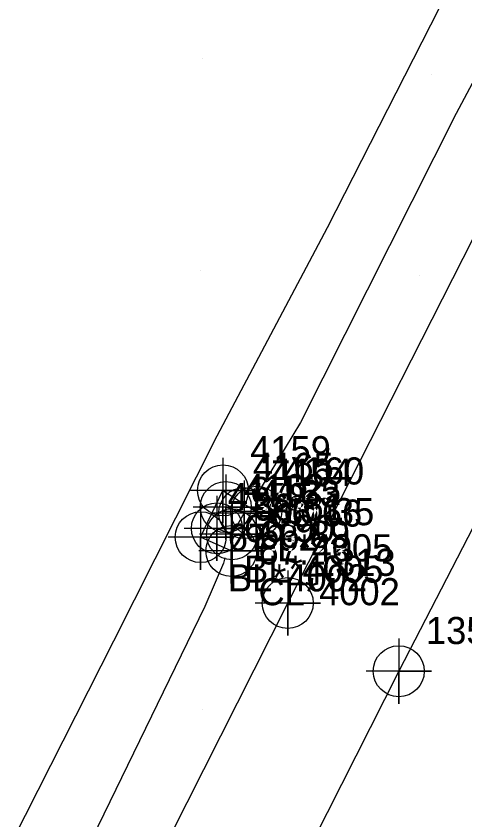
# Model space of a CAD drawing. Extents: x 2062781 to 2066835, y 358981 to 366501.
# Drawn here: x 2065371.8 to 2065413.1, y 364074.9 to 364148.9 of the extents above; entities that cross this region are included whole.
import ezdxf

# ---------------------------------------------------------------- set-up
doc = ezdxf.new("R2010")
doc.units = 0
for name, color, linetype in [('Exist DTM Breakline', 7, 'Continuous'), ('Exist DTM Breakline Cogo Comment', 7, 'Continuous'), ('Exist DTM Breakline Cogo Elevation', 7, 'Continuous'), ('Exist DTM Breakline Cogo Number', 7, 'Continuous'), ('Exist DTM Breakline Cogo Point CELL', 7, 'Continuous'), ('Exist DTM Crownline', 7, 'Continuous'), ('Exist DTM Crownline Cogo Number', 7, 'Continuous'), ('Exist DTM Crownline Cogo Point CELL', 7, 'Continuous'), ('Exist DTM Ridgeline', 7, 'Continuous'), ('Exist DTM Ridgeline Cogo Comment', 7, 'Continuous'), ('Exist DTM Ridgeline Cogo Elevation', 7, 'Continuous'), ('Exist DTM Ridgeline Cogo Number', 7, 'Continuous'), ('Exist DTM Ridgeline Cogo Point CELL', 7, 'Continuous'), ('Exist Roads EOP', 7, 'Continuous'), ('Exist Roads EOP Cogo Number', 7, 'Continuous'), ('Exist Roads EOP Cogo Point CELL', 7, 'Continuous'), ('PH Exist DTM Breakline', 7, 'Continuous'), ('PH Exist DTM Point', 7, 'Continuous')]:
    doc.layers.add(name, color=color, linetype=linetype)

msp = doc.modelspace()

# ---------------------------------------------------------------- linework, layer by layer
at = {"layer": 'Exist DTM Breakline'}
msp.add_lwpolyline([(2065390.28, 364101.719), (2065391.672, 364101.181), (2065392.786, 364103.13), (2065391.097, 364103.683)], dxfattribs=at)
at = {"layer": 'Exist DTM Breakline Cogo Point CELL'}
for points in [[(2065391.097, 364106.683), (2065391.097, 364100.683), (2065391.097, 364103.683), (2065394.097, 364103.683), (2065388.097, 364103.683)], [(2065391.097, 364106.683), (2065391.097, 364100.683), (2065391.097, 364103.683), (2065394.097, 364103.683), (2065388.097, 364103.683)], [(2065391.097, 364106.683), (2065391.097, 364100.683), (2065391.097, 364103.683), (2065394.097, 364103.683), (2065388.097, 364103.683)], [(2065392.786, 364106.13), (2065392.786, 364100.13), (2065392.786, 364103.13), (2065395.786, 364103.13), (2065389.786, 364103.13)], [(2065392.786, 364106.13), (2065392.786, 364100.13), (2065392.786, 364103.13), (2065395.786, 364103.13), (2065389.786, 364103.13)], [(2065392.786, 364106.13), (2065392.786, 364100.13), (2065392.786, 364103.13), (2065395.786, 364103.13), (2065389.786, 364103.13)], [(2065390.28, 364104.719), (2065390.28, 364098.719), (2065390.28, 364101.719), (2065393.28, 364101.719), (2065387.28, 364101.719)], [(2065390.28, 364104.719), (2065390.28, 364098.719), (2065390.28, 364101.719), (2065393.28, 364101.719), (2065387.28, 364101.719)], [(2065390.28, 364104.719), (2065390.28, 364098.719), (2065390.28, 364101.719), (2065393.28, 364101.719), (2065387.28, 364101.719)], [(2065391.672, 364104.181), (2065391.672, 364098.181), (2065391.672, 364101.181), (2065394.672, 364101.181), (2065388.672, 364101.181)], [(2065391.672, 364104.181), (2065391.672, 364098.181), (2065391.672, 364101.181), (2065394.672, 364101.181), (2065388.672, 364101.181)], [(2065391.672, 364104.181), (2065391.672, 364098.181), (2065391.672, 364101.181), (2065394.672, 364101.181), (2065388.672, 364101.181)]]:
    msp.add_lwpolyline(points, dxfattribs=at)
for centre in [(2065391.097, 364103.683), (2065391.097, 364103.683), (2065391.097, 364103.683), (2065392.786, 364103.13), (2065392.786, 364103.13), (2065392.786, 364103.13), (2065390.28, 364101.719), (2065390.28, 364101.719), (2065390.28, 364101.719), (2065391.672, 364101.181), (2065391.672, 364101.181), (2065391.672, 364101.181)]:
    msp.add_circle(centre, 2.344, dxfattribs=at)
at = {"layer": 'Exist DTM Crownline'}
msp.add_lwpolyline([(2065663.111, 364592.629), (2065644.741, 364557.212), (2065623.469, 364514.838), (2065601.313, 364471.472), (2065579.787, 364428.887), (2065557.197, 364384.538), (2065535.701, 364341.65), (2065514.155, 364298.948), (2065493.03, 364257.523), (2065471.316, 364215.172), (2065450.547, 364174.092), (2065428.524, 364130.246), (2065407.018, 364088.565), (2065385.88, 364046.749), (2065363.579, 364002.723), (2065343.077, 363962.729), (2065320.809, 363918.443), (2065299.482, 363876.519), (2065278.096, 363834.825), (2065257.619, 363794.566), (2065238.32, 363756.624)], dxfattribs=at)
at = {"layer": 'Exist DTM Crownline Cogo Point CELL'}
msp.add_lwpolyline([(2065407.018, 364091.565), (2065407.018, 364085.565), (2065407.018, 364088.565), (2065410.018, 364088.565), (2065404.018, 364088.565)], dxfattribs=at)
msp.add_lwpolyline([(2065407.018, 364091.565), (2065407.018, 364085.565), (2065407.018, 364088.565), (2065410.018, 364088.565), (2065404.018, 364088.565)], dxfattribs=at)
msp.add_lwpolyline([(2065407.018, 364091.565), (2065407.018, 364085.565), (2065407.018, 364088.565), (2065410.018, 364088.565), (2065404.018, 364088.565)], dxfattribs=at)
msp.add_circle((2065407.018, 364088.565), 2.344, dxfattribs=at)
msp.add_circle((2065407.018, 364088.565), 2.344, dxfattribs=at)
msp.add_circle((2065407.018, 364088.565), 2.344, dxfattribs=at)
at = {"layer": 'Exist DTM Ridgeline'}
msp.add_lwpolyline([(2065388.783, 364100.915), (2065390.838, 364105.215), (2065393.897, 364103.26), (2065391.606, 364099.643), (2065388.783, 364100.915)], dxfattribs=at)
at = {"layer": 'Exist DTM Ridgeline Cogo Point CELL'}
for points in [[(2065390.838, 364108.215), (2065390.838, 364102.215), (2065390.838, 364105.215), (2065393.838, 364105.215), (2065387.838, 364105.215)], [(2065390.838, 364108.215), (2065390.838, 364102.215), (2065390.838, 364105.215), (2065393.838, 364105.215), (2065387.838, 364105.215)], [(2065390.838, 364108.215), (2065390.838, 364102.215), (2065390.838, 364105.215), (2065393.838, 364105.215), (2065387.838, 364105.215)], [(2065393.897, 364106.26), (2065393.897, 364100.26), (2065393.897, 364103.26), (2065396.897, 364103.26), (2065390.897, 364103.26)], [(2065393.897, 364106.26), (2065393.897, 364100.26), (2065393.897, 364103.26), (2065396.897, 364103.26), (2065390.897, 364103.26)], [(2065393.897, 364106.26), (2065393.897, 364100.26), (2065393.897, 364103.26), (2065396.897, 364103.26), (2065390.897, 364103.26)], [(2065388.783, 364103.915), (2065388.783, 364097.915), (2065388.783, 364100.915), (2065391.783, 364100.915), (2065385.783, 364100.915)], [(2065388.783, 364103.915), (2065388.783, 364097.915), (2065388.783, 364100.915), (2065391.783, 364100.915), (2065385.783, 364100.915)], [(2065388.783, 364103.915), (2065388.783, 364097.915), (2065388.783, 364100.915), (2065391.783, 364100.915), (2065385.783, 364100.915)], [(2065391.606, 364102.643), (2065391.606, 364096.643), (2065391.606, 364099.643), (2065394.606, 364099.643), (2065388.606, 364099.643)], [(2065391.606, 364102.643), (2065391.606, 364096.643), (2065391.606, 364099.643), (2065394.606, 364099.643), (2065388.606, 364099.643)], [(2065391.606, 364102.643), (2065391.606, 364096.643), (2065391.606, 364099.643), (2065394.606, 364099.643), (2065388.606, 364099.643)]]:
    msp.add_lwpolyline(points, dxfattribs=at)
for centre in [(2065390.838, 364105.215), (2065390.838, 364105.215), (2065390.838, 364105.215), (2065393.897, 364103.26), (2065393.897, 364103.26), (2065393.897, 364103.26), (2065388.783, 364100.915), (2065388.783, 364100.915), (2065388.783, 364100.915), (2065391.606, 364099.643), (2065391.606, 364099.643), (2065391.606, 364099.643)]:
    msp.add_circle(centre, 2.344, dxfattribs=at)
at = {"layer": 'Exist Roads EOP'}
msp.add_lwpolyline([(2065228.035, 363762.035), (2065247.264, 363799.99), (2065267.969, 363840.859), (2065289.303, 363882.798), (2065310.582, 363924.462), (2065332.587, 363967.941), (2065353.676, 364009.682), (2065375.167, 364051.964), (2065396.8, 364094.845), (2065417.712, 364135.976), (2065439.704, 364179.214), (2065460.769, 364220.677), (2065482.302, 364262.506), (2065503.707, 364304.403), (2065525.392, 364347.414), (2065547.648, 364390.944), (2065569.454, 364434.329), (2065591.433, 364477.33), (2065613.431, 364520.873), (2065634.709, 364562.489), (2065652.967, 364597.833)], dxfattribs=at)
at = {"layer": 'Exist Roads EOP Cogo Point CELL'}
msp.add_lwpolyline([(2065396.8, 364097.845), (2065396.8, 364091.845), (2065396.8, 364094.845), (2065399.8, 364094.845), (2065393.8, 364094.845)], dxfattribs=at)
msp.add_lwpolyline([(2065396.8, 364097.845), (2065396.8, 364091.845), (2065396.8, 364094.845), (2065399.8, 364094.845), (2065393.8, 364094.845)], dxfattribs=at)
msp.add_lwpolyline([(2065396.8, 364097.845), (2065396.8, 364091.845), (2065396.8, 364094.845), (2065399.8, 364094.845), (2065393.8, 364094.845)], dxfattribs=at)
msp.add_circle((2065396.8, 364094.845), 2.344, dxfattribs=at)
msp.add_circle((2065396.8, 364094.845), 2.344, dxfattribs=at)
msp.add_circle((2065396.8, 364094.845), 2.344, dxfattribs=at)
at = {"layer": 'PH Exist DTM Breakline'}
for points in [[(2065543.62, 364399.592), (2065532.941, 364377.682), (2065524.754, 364359.295), (2065512.177, 364335.206), (2065499.231, 364309.321), (2065487.072, 364284.644), (2065474.623, 364259.765), (2065461.691, 364235.774), (2065448.43, 364210.144), (2065441.805, 364195.256), (2065426.662, 364166.919), (2065412.306, 364139.927), (2065397.959, 364111.459), (2065393.732, 364104.484)], [(2065345.526, 364019.694), (2065349.758, 364026.976), (2065351.779, 364031.821), (2065351.945, 364033.59), (2065352.789, 364034.959), (2065353.867, 364036.266), (2065358.896, 364044.862), (2065366.065, 364059.374), (2065370.314, 364070.704), (2065380.79, 364091.369), (2065390.289, 364110.229), (2065400.471, 364129.427), (2065412.324, 364152.761)], [(2065391.011, 364099.015), (2065390.887, 364098.505), (2065389.176, 364094.531), (2065376.593, 364068.656), (2065364.438, 364043.548), (2065354.389, 364022.594), (2065339.186, 363992.702), (2065326.535, 363968.327), (2065309.932, 363934.084)]]:
    msp.add_lwpolyline(points, dxfattribs=at)
at = {"layer": 'PH Exist DTM Point'}
for p, q in [((2065388.986, 364145.01), (2065388.986, 364145.01)), ((2065410.041, 364143.524), (2065410.041, 364143.524)), ((2065388.726, 364125.477), (2065388.726, 364125.477)), ((2065408.936, 364125.038), (2065408.936, 364125.038)), ((2065389.714, 364104.221), (2065389.714, 364104.221)), ((2065388.986, 364085.01), (2065388.986, 364085.01))]:
    msp.add_line(p, q, dxfattribs=at)

# ---------------------------------------------------------------- texts
at = {"layer": 'Exist DTM Breakline Cogo Comment'}
for s, p in [('EL*4005', (2065393.597, 364098.683)), ('EL*4005', (2065393.597, 364098.683)), ('EL*4005', (2065393.597, 364098.683)), ('BL*4005', (2065392.78, 364096.719)), ('BL*4005', (2065392.78, 364096.719)), ('BL*4005', (2065392.78, 364096.719))]:
    msp.add_text(s, height=2.5, dxfattribs=at).set_placement(p)
at = {"layer": 'Exist DTM Breakline Cogo Elevation'}
for s, p in [('66.61', (2065393.597, 364102.433)), ('66.61', (2065393.597, 364102.433)), ('66.61', (2065393.597, 364102.433)), ('66.66', (2065395.286, 364101.88)), ('66.66', (2065395.286, 364101.88)), ('66.66', (2065395.286, 364101.88)), ('66.90', (2065392.78, 364100.469)), ('66.90', (2065392.78, 364100.469)), ('66.90', (2065392.78, 364100.469)), ('66.89', (2065394.172, 364099.931)), ('66.89', (2065394.172, 364099.931)), ('66.89', (2065394.172, 364099.931))]:
    msp.add_text(s, height=2.5, dxfattribs=at).set_placement(p)
at = {"layer": 'Exist DTM Breakline Cogo Number'}
for s, p in [('4165', (2065393.597, 364106.183)), ('4165', (2065393.597, 364106.183)), ('4165', (2065393.597, 364106.183)), ('4164', (2065395.286, 364105.63)), ('4164', (2065395.286, 364105.63)), ('4164', (2065395.286, 364105.63)), ('4162', (2065392.78, 364104.219)), ('4162', (2065392.78, 364104.219)), ('4162', (2065392.78, 364104.219)), ('4163', (2065394.172, 364103.681)), ('4163', (2065394.172, 364103.681)), ('4163', (2065394.172, 364103.681))]:
    msp.add_text(s, height=2.5, dxfattribs=at).set_placement(p)
at = {"layer": 'Exist DTM Crownline Cogo Number'}
msp.add_text('1350', height=2.5, dxfattribs=at).set_placement((2065409.518, 364091.065))
msp.add_text('1350', height=2.5, dxfattribs=at).set_placement((2065409.518, 364091.065))
msp.add_text('1350', height=2.5, dxfattribs=at).set_placement((2065409.518, 364091.065))
at = {"layer": 'Exist DTM Ridgeline Cogo Comment'}
for s, p in [('BL*4002', (2065391.283, 364095.915)), ('BL*4002', (2065391.283, 364095.915)), ('BL*4002', (2065391.283, 364095.915)), ('CL*4002', (2065394.106, 364094.643)), ('CL*4002', (2065394.106, 364094.643)), ('CL*4002', (2065394.106, 364094.643))]:
    msp.add_text(s, height=2.5, dxfattribs=at).set_placement(p)
at = {"layer": 'Exist DTM Ridgeline Cogo Elevation'}
for s, p in [('67.25', (2065393.338, 364103.965)), ('67.25', (2065393.338, 364103.965)), ('67.25', (2065393.338, 364103.965)), ('67.35', (2065396.397, 364102.01)), ('67.35', (2065396.397, 364102.01)), ('67.35', (2065396.397, 364102.01)), ('67.32', (2065391.283, 364099.665)), ('67.32', (2065391.283, 364099.665)), ('67.32', (2065391.283, 364099.665)), ('67.23', (2065394.106, 364098.393)), ('67.23', (2065394.106, 364098.393)), ('67.23', (2065394.106, 364098.393))]:
    msp.add_text(s, height=2.5, dxfattribs=at).set_placement(p)
at = {"layer": 'Exist DTM Ridgeline Cogo Number'}
for s, p in [('4159', (2065393.338, 364107.715)), ('4159', (2065393.338, 364107.715)), ('4159', (2065393.338, 364107.715)), ('4160', (2065396.397, 364105.76)), ('4160', (2065396.397, 364105.76)), ('4160', (2065396.397, 364105.76)), ('4158', (2065391.283, 364103.415)), ('4158', (2065391.283, 364103.415)), ('4158', (2065391.283, 364103.415)), ('4161', (2065394.106, 364102.143)), ('4161', (2065394.106, 364102.143)), ('4161', (2065394.106, 364102.143))]:
    msp.add_text(s, height=2.5, dxfattribs=at).set_placement(p)
at = {"layer": 'Exist Roads EOP Cogo Number'}
msp.add_text('1313', height=2.5, dxfattribs=at).set_placement((2065399.3, 364097.345))
msp.add_text('1313', height=2.5, dxfattribs=at).set_placement((2065399.3, 364097.345))
msp.add_text('1313', height=2.5, dxfattribs=at).set_placement((2065399.3, 364097.345))

doc.saveas('drawing.dxf')
